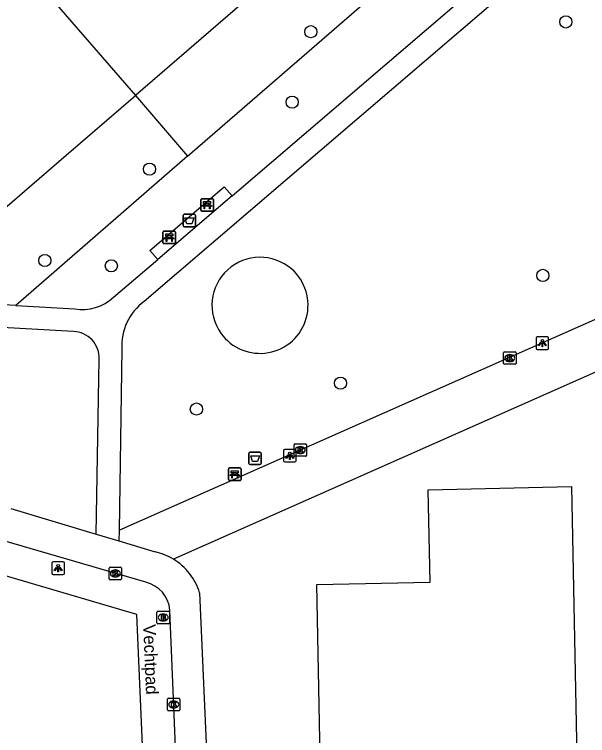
# Model space of a CAD drawing. Extents: x 157321 to 158827, y 386650 to 388532.
# Drawn here: x 157887.9 to 157934, y 388033.8 to 388091.8 of the extents above; entities that cross this region are included whole.
import ezdxf

# ---------------------------------------------------------------- set-up
doc = ezdxf.new("R2010")
doc.units = 0
for name, color, linetype in [('IMGEO_Afvalbak', 7, 'Continuous'), ('IMGEO_Bank', 7, 'Continuous'), ('IMGEO_Boom', 7, 'Continuous'), ('IMGEO_Brandkraan', 7, 'Continuous'), ('IMGEO_Fietspad_gesloten', 7, 'Continuous'), ('IMGEO_Groenvoorziening', 7, 'Continuous'), ('IMGEO_Kolk', 7, 'Continuous'), ('IMGEO_Lichtpunt', 7, 'Continuous'), ('IMGEO_Openbare_ruimte_label', 7, 'Continuous'), ('IMGEO_Pand', 7, 'Continuous'), ('IMGEO_Voetpad_halfverhard', 7, 'Continuous'), ('IMGEO_Voetpad_open', 7, 'Continuous')]:
    doc.layers.add(name, color=color, linetype=linetype)

msp = doc.modelspace()

# ---------------------------------------------------------------- linework, layer by layer
at = {"layer": 'IMGEO_Afvalbak'}
for p, q in [((157901.494, 388074.802), (157901.494, 388075.602)), ((157901.494, 388075.602), (157901.494, 388074.802)), ((157901.594, 388075.702), (157902.384, 388075.702)), ((157902.384, 388075.702), (157901.594, 388075.702)), ((157902.484, 388075.602), (157902.484, 388074.802)), ((157902.484, 388074.802), (157902.484, 388075.602)), ((157902.384, 388074.702), (157901.594, 388074.702)), ((157901.594, 388074.702), (157902.384, 388074.702)), ((157906.776, 388055.697), (157906.776, 388056.497)), ((157906.776, 388056.497), (157906.776, 388055.697)), ((157906.876, 388056.597), (157907.666, 388056.597)), ((157907.666, 388056.597), (157906.876, 388056.597)), ((157907.766, 388056.497), (157907.766, 388055.697)), ((157907.766, 388055.697), (157907.766, 388056.497)), ((157907.666, 388055.597), (157906.876, 388055.597)), ((157906.876, 388055.597), (157907.666, 388055.597))]:
    msp.add_line(p, q, dxfattribs=at)
for points in [[(157901.637, 388075.416), (157902.341, 388075.416), (157902.192, 388074.946), (157901.786, 388074.946), (157901.637, 388075.416)], [(157906.919, 388056.311), (157907.623, 388056.311), (157907.474, 388055.841), (157907.068, 388055.841), (157906.919, 388056.311)]]:
    msp.add_lwpolyline(points, dxfattribs=at)
for centre, start, end in [((157901.594, 388075.602), 90, 180), ((157901.594, 388075.602), 90, 180), ((157902.384, 388075.602), 0, 90), ((157902.384, 388075.602), 360, 90), ((157901.594, 388074.802), 180, 270), ((157901.594, 388074.802), 180, 270), ((157902.384, 388074.802), 270, 0), ((157902.384, 388074.802), 270, 0), ((157906.876, 388056.497), 90, 180), ((157906.876, 388056.497), 90, 180), ((157907.666, 388056.497), 0, 90), ((157907.666, 388056.497), 360, 90), ((157906.876, 388055.697), 180, 270), ((157906.876, 388055.697), 180, 270), ((157907.666, 388055.697), 270, 0), ((157907.666, 388055.697), 270, 0)]:
    msp.add_arc(centre, 0.1, start, end, dxfattribs=at)
at = {"layer": 'IMGEO_Bank'}
for p, q in [((157902.918, 388076.033), (157902.918, 388076.874)), ((157902.918, 388076.874), (157902.918, 388076.033)), ((157902.993, 388076.958), (157903.834, 388076.958)), ((157903.834, 388076.958), (157902.993, 388076.958)), ((157903.918, 388076.883), (157903.918, 388076.042)), ((157903.918, 388076.042), (157903.918, 388076.883)), ((157903.615, 388076.356), (157903.222, 388076.356)), ((157903.227, 388076.464), (157903.227, 388076.57)), ((157903.271, 388076.57), (157903.271, 388076.464)), ((157903.559, 388076.576), (157903.277, 388076.576)), ((157903.277, 388076.458), (157903.559, 388076.458)), ((157903.565, 388076.464), (157903.565, 388076.57)), ((157903.609, 388076.57), (157903.609, 388076.464)), ((157903.843, 388075.958), (157903.002, 388075.958)), ((157903.002, 388075.958), (157903.843, 388075.958)), ((157899.87, 388073.423), (157899.87, 388074.264)), ((157899.87, 388074.264), (157899.87, 388073.423)), ((157899.945, 388074.348), (157900.786, 388074.348)), ((157900.786, 388074.348), (157899.945, 388074.348)), ((157900.179, 388073.854), (157900.179, 388073.96)), ((157900.223, 388073.96), (157900.223, 388073.854)), ((157900.511, 388073.966), (157900.229, 388073.966)), ((157900.229, 388073.848), (157900.511, 388073.848)), ((157900.517, 388073.854), (157900.517, 388073.96)), ((157900.561, 388073.96), (157900.561, 388073.854)), ((157900.87, 388074.273), (157900.87, 388073.432)), ((157900.87, 388073.432), (157900.87, 388074.273)), ((157900.795, 388073.348), (157899.954, 388073.348)), ((157899.954, 388073.348), (157900.795, 388073.348)), ((157900.567, 388073.746), (157900.174, 388073.746)), ((157905.219, 388055.326), (157906.06, 388055.326)), ((157906.06, 388055.326), (157905.219, 388055.326)), ((157905.144, 388054.401), (157905.144, 388055.242)), ((157905.144, 388055.242), (157905.144, 388054.401)), ((157905.841, 388054.724), (157905.448, 388054.724)), ((157905.453, 388054.832), (157905.453, 388054.938)), ((157905.497, 388054.938), (157905.497, 388054.832)), ((157905.785, 388054.944), (157905.503, 388054.944)), ((157905.503, 388054.826), (157905.785, 388054.826)), ((157905.791, 388054.832), (157905.791, 388054.938)), ((157905.835, 388054.938), (157905.835, 388054.832)), ((157906.144, 388055.251), (157906.144, 388054.41)), ((157906.144, 388054.41), (157906.144, 388055.251)), ((157906.069, 388054.326), (157905.228, 388054.326)), ((157905.228, 388054.326), (157906.069, 388054.326))]:
    msp.add_line(p, q, dxfattribs=at)
for points in [[(157903.221, 388076.576), (157903.135, 388076.576), (157903.135, 388076.737), (157903.698, 388076.737), (157903.698, 388076.576), (157903.615, 388076.576)], [(157903.165, 388076.356), (157903.023, 388076.356), (157903.135, 388076.458), (157903.221, 388076.458)], [(157903.215, 388076.349), (157903.215, 388076.142), (157903.172, 388076.142), (157903.172, 388076.349)], [(157903.615, 388076.458), (157903.698, 388076.458), (157903.81, 388076.356), (157903.671, 388076.356)], [(157903.665, 388076.349), (157903.665, 388076.142), (157903.621, 388076.142), (157903.621, 388076.349)], [(157900.117, 388073.746), (157899.975, 388073.746), (157900.087, 388073.848), (157900.173, 388073.848)], [(157900.173, 388073.966), (157900.087, 388073.966), (157900.087, 388074.127), (157900.65, 388074.127), (157900.65, 388073.966), (157900.567, 388073.966)], [(157900.567, 388073.848), (157900.65, 388073.848), (157900.762, 388073.746), (157900.623, 388073.746)], [(157900.167, 388073.739), (157900.167, 388073.532), (157900.124, 388073.532), (157900.124, 388073.739)], [(157900.617, 388073.739), (157900.617, 388073.532), (157900.573, 388073.532), (157900.573, 388073.739)], [(157905.391, 388054.724), (157905.249, 388054.724), (157905.361, 388054.826), (157905.447, 388054.826)], [(157905.447, 388054.944), (157905.361, 388054.944), (157905.361, 388055.105), (157905.924, 388055.105), (157905.924, 388054.944), (157905.841, 388054.944)], [(157905.441, 388054.717), (157905.441, 388054.51), (157905.398, 388054.51), (157905.398, 388054.717)], [(157905.841, 388054.826), (157905.924, 388054.826), (157906.036, 388054.724), (157905.897, 388054.724)], [(157905.891, 388054.717), (157905.891, 388054.51), (157905.847, 388054.51), (157905.847, 388054.717)]]:
    msp.add_lwpolyline(points, dxfattribs=at)
for centre, radius, start, end in [((157902.996, 388076.88), 0.0779, 92.4484, 184.28452), ((157902.996, 388076.88), 0.0779, 92.4484, 184.28452), ((157903.84, 388076.88), 0.0779, 2.4484, 94.28452), ((157903.84, 388076.88), 0.0779, 2.4484, 94.28452), ((157903.165, 388076.349), 0.00671, 2.89567, 87.10433), ((157903.222, 388076.349), 0.00671, 92.89567, 177.10433), ((157903.22, 388076.569), 0.00671, 2.89567, 87.10433), ((157903.22, 388076.465), 0.00671, 272.89567, 357.10433), ((157903.277, 388076.569), 0.00671, 92.89567, 177.10433), ((157903.277, 388076.465), 0.00671, 182.89567, 267.10433), ((157903.559, 388076.569), 0.00671, 2.89567, 87.10433), ((157903.559, 388076.465), 0.00671, 272.89567, 357.10433), ((157903.616, 388076.569), 0.00671, 92.89567, 177.10433), ((157903.616, 388076.465), 0.00671, 182.89567, 267.10433), ((157903.614, 388076.349), 0.00671, 2.89567, 87.10433), ((157903.671, 388076.349), 0.00671, 92.89567, 177.10433), ((157902.996, 388076.036), 0.0779, 182.4484, 274.28452), ((157902.996, 388076.036), 0.0779, 182.4484, 274.28452), ((157903.84, 388076.036), 0.0779, 272.4484, 4.28452), ((157903.84, 388076.036), 0.0779, 272.4484, 4.28452), ((157899.948, 388074.27), 0.0779, 92.4484, 184.28452), ((157899.948, 388074.27), 0.0779, 92.4484, 184.28452), ((157900.172, 388073.959), 0.00671, 2.89567, 87.10433), ((157900.172, 388073.855), 0.00671, 272.89567, 357.10433), ((157900.229, 388073.959), 0.00671, 92.89567, 177.10433), ((157900.229, 388073.855), 0.00671, 182.89567, 267.10433), ((157900.511, 388073.959), 0.00671, 2.89567, 87.10433), ((157900.511, 388073.855), 0.00671, 272.89567, 357.10433), ((157900.568, 388073.959), 0.00671, 92.89567, 177.10433), ((157900.568, 388073.855), 0.00671, 182.89567, 267.10433), ((157900.792, 388074.27), 0.0779, 2.4484, 94.28452), ((157900.792, 388074.27), 0.0779, 2.4484, 94.28452), ((157899.948, 388073.426), 0.0779, 182.4484, 274.28452), ((157899.948, 388073.426), 0.0779, 182.4484, 274.28452), ((157900.117, 388073.739), 0.00671, 2.89567, 87.10433), ((157900.174, 388073.739), 0.00671, 92.89567, 177.10433), ((157900.566, 388073.739), 0.00671, 2.89567, 87.10433), ((157900.623, 388073.739), 0.00671, 92.89567, 177.10433), ((157900.792, 388073.426), 0.0779, 272.4484, 4.28452), ((157900.792, 388073.426), 0.0779, 272.4484, 4.28452), ((157905.222, 388055.248), 0.0779, 92.4484, 184.28452), ((157905.222, 388055.248), 0.0779, 92.4484, 184.28452), ((157906.066, 388055.248), 0.0779, 2.4484, 94.28452), ((157906.066, 388055.248), 0.0779, 2.4484, 94.28452), ((157905.391, 388054.717), 0.00671, 2.89567, 87.10433), ((157905.448, 388054.717), 0.00671, 92.89567, 177.10433), ((157905.446, 388054.937), 0.00671, 2.89567, 87.10433), ((157905.446, 388054.833), 0.00671, 272.89567, 357.10433), ((157905.503, 388054.937), 0.00671, 92.89567, 177.10433), ((157905.503, 388054.833), 0.00671, 182.89567, 267.10433), ((157905.785, 388054.937), 0.00671, 2.89567, 87.10433), ((157905.785, 388054.833), 0.00671, 272.89567, 357.10433), ((157905.842, 388054.937), 0.00671, 92.89567, 177.10433), ((157905.842, 388054.833), 0.00671, 182.89567, 267.10433), ((157905.84, 388054.717), 0.00671, 2.89567, 87.10433), ((157905.897, 388054.717), 0.00671, 92.89567, 177.10433), ((157905.222, 388054.404), 0.0779, 182.4484, 274.28452), ((157905.222, 388054.404), 0.0779, 182.4484, 274.28452), ((157906.066, 388054.404), 0.0779, 272.4484, 4.28452), ((157906.066, 388054.404), 0.0779, 272.4484, 4.28452)]:
    msp.add_arc(centre, radius, start, end, dxfattribs=at)
at = {"layer": 'IMGEO_Boom'}
for centre in [(157932.239, 388091.158), (157911.758, 388090.372), (157910.256, 388084.713), (157898.786, 388079.331), (157890.38, 388071.995), (157895.72, 388071.571), (157930.393, 388070.795), (157914.133, 388062.145), (157902.557, 388060.061)]:
    msp.add_circle(centre, 0.489, dxfattribs=at)
at = {"layer": 'IMGEO_Brandkraan'}
for p, q in [((157899.387, 388042.889), (157899.387, 388043.741)), ((157899.462, 388043.815), (157900.314, 388043.815)), ((157900.388, 388043.741), (157900.388, 388042.889)), ((157899.875, 388043.595), (157899.9, 388043.595)), ((157900.314, 388042.815), (157899.462, 388042.815)), ((157899.898, 388043.035), (157899.873, 388043.035))]:
    msp.add_line(p, q, dxfattribs=at)
for points in [[(157899.387, 388042.889), (157899.387, 388043.741)], [(157899.462, 388043.815), (157900.314, 388043.815)], [(157900.388, 388043.741), (157900.388, 388042.889)], [(157899.735, 388043.515), (157899.735, 388043.115), (157899.948, 388043.115)], [(157899.966, 388043.515), (157899.735, 388043.515)], [(157899.914, 388043.434), (157899.86, 388043.434), (157899.86, 388043.358)], [(157899.86, 388043.358), (157899.913, 388043.358)], [(157899.922, 388043.282), (157899.86, 388043.282), (157899.86, 388043.201)], [(157899.86, 388043.201), (157899.922, 388043.201)], [(157900.314, 388042.815), (157899.462, 388042.815)]]:
    msp.add_lwpolyline(points, dxfattribs=at)
for centre, radius, start, end in [((157899.464, 388043.739), 0.0765, 91.55205, 178.44795), ((157899.464, 388043.739), 0.0765, 91.55205, 178.44795), ((157900.312, 388043.739), 0.0765, 1.55205, 88.44795), ((157900.312, 388043.739), 0.0765, 1.55205, 88.44795), ((157899.915, 388043.396), 0.0379, 267.82845, 90.93552), ((157899.923, 388043.241), 0.0404, 269.87594, 90.50774), ((157899.954, 388043.366), 0.251, 268.66757, 293.53466), ((157899.97, 388043.37), 0.145, 59.4692, 91.53667), ((157899.995, 388043.417), 0.0922, 285.51372, 58.15012), ((157900, 388043.225), 0.105, 301.31148, 78.98903), ((157899.464, 388042.891), 0.0765, 181.55205, 268.44795), ((157899.464, 388042.891), 0.0765, 181.55205, 268.44795), ((157900.312, 388042.891), 0.0765, 271.55205, 358.44795), ((157900.312, 388042.891), 0.0765, 271.55205, 358.44795)]:
    msp.add_arc(centre, radius, start, end, dxfattribs=at)
for centre, major_axis, ratio, start_param, end_param in [((157899.874, 388043.315), (-0.387, 0.002), 0.722429, 4.712389, 7.853982), ((157899.899, 388043.315), (-0.39, 0.002), 0.717154, 1.570796, 4.712389)]:
    msp.add_ellipse(centre, major_axis=major_axis, ratio=ratio, start_param=start_param, end_param=end_param, dxfattribs=at)
at = {"layer": 'IMGEO_Fietspad_gesloten'}
for points in [[(157898.482, 388046.142), (157876.289, 388052.617)], [(157887.637, 388052.061), (157894.511, 388050.006)], [(157894.511, 388050.006), (157896.332, 388049.462)], [(157896.332, 388049.462), (157899.23, 388048.595)], [(157902.816, 388045.293), (157904.712, 388002.319)], [(157902.23, 387999.927), (157900.421, 388043.894)]]:
    msp.add_lwpolyline(points, dxfattribs=at)
for centre, radius, start, end in [((157898.191, 388043.876), 4.832, 58.58995, 77.58032), ((157898.184, 388043.861), 4.848, 17.17599, 58.615), ((157897.941, 388043.715), 2.486, 4.12178, 77.43668)]:
    msp.add_arc(centre, radius, start, end, dxfattribs=at)
at = {"layer": 'IMGEO_Groenvoorziening'}
for points in [[(157914.293, 388099.689), (157907.026, 388093.37), (157897.65, 388085.236)], [(157901.853, 388080.362), (157924.018, 388099.603)], [(157897.65, 388085.236), (157901.853, 388080.362)], [(157901.853, 388080.362), (157888.045, 388068.376)]]:
    msp.add_lwpolyline(points, dxfattribs=at)
for centre, start, end in [((157907.667, 388068.395), 49.08927, 215.47721), ((157907.668, 388068.395), 215.46879, 49.09769)]:
    msp.add_arc(centre, 3.861, start, end, dxfattribs=at)
at = {"layer": 'IMGEO_Kolk'}
for p, q in [((157927.239, 388063.732), (157927.239, 388064.584)), ((157927.314, 388064.658), (157928.166, 388064.658)), ((157928.24, 388064.584), (157928.24, 388063.732)), ((157927.727, 388064.438), (157927.752, 388064.438)), ((157928.166, 388063.658), (157927.314, 388063.658)), ((157927.75, 388063.878), (157927.725, 388063.878)), ((157910.402, 388056.341), (157910.402, 388057.193)), ((157910.477, 388057.267), (157911.329, 388057.267)), ((157910.89, 388057.047), (157910.915, 388057.047)), ((157911.403, 388057.193), (157911.403, 388056.341)), ((157910.913, 388056.487), (157910.888, 388056.487)), ((157911.329, 388056.267), (157910.477, 388056.267)), ((157895.542, 388046.429), (157895.542, 388047.281)), ((157895.617, 388047.355), (157896.469, 388047.355)), ((157896.543, 388047.281), (157896.543, 388046.429)), ((157896.03, 388047.135), (157896.055, 388047.135)), ((157896.469, 388046.355), (157895.617, 388046.355)), ((157896.053, 388046.575), (157896.028, 388046.575)), ((157900.307, 388036.826), (157901.159, 388036.826)), ((157900.232, 388035.9), (157900.232, 388036.752)), ((157900.72, 388036.606), (157900.745, 388036.606)), ((157901.233, 388036.752), (157901.233, 388035.9)), ((157901.159, 388035.826), (157900.307, 388035.826)), ((157900.743, 388036.046), (157900.718, 388036.046))]:
    msp.add_line(p, q, dxfattribs=at)
for points in [[(157927.239, 388063.732), (157927.239, 388064.584)], [(157927.314, 388064.658), (157928.166, 388064.658)], [(157928.24, 388064.584), (157928.24, 388063.732)], [(157927.56, 388064.358), (157927.683, 388064.358), (157927.683, 388064.207), (157927.813, 388064.358), (157927.977, 388064.358), (157927.831, 388064.207), (157927.984, 388063.958), (157927.832, 388063.958), (157927.747, 388064.122), (157927.683, 388064.055), (157927.683, 388063.958), (157927.56, 388063.958), (157927.56, 388064.358)], [(157928.166, 388063.658), (157927.314, 388063.658)], [(157910.402, 388056.341), (157910.402, 388057.193)], [(157910.477, 388057.267), (157911.329, 388057.267)], [(157911.403, 388057.193), (157911.403, 388056.341)], [(157910.723, 388056.967), (157910.846, 388056.967), (157910.846, 388056.816), (157910.976, 388056.967), (157911.14, 388056.967), (157910.994, 388056.816), (157911.147, 388056.567), (157910.995, 388056.567), (157910.91, 388056.731), (157910.846, 388056.664), (157910.846, 388056.567), (157910.723, 388056.567), (157910.723, 388056.967)], [(157911.329, 388056.267), (157910.477, 388056.267)], [(157895.542, 388046.429), (157895.542, 388047.281)], [(157895.617, 388047.355), (157896.469, 388047.355)], [(157896.543, 388047.281), (157896.543, 388046.429)], [(157895.863, 388047.055), (157895.986, 388047.055), (157895.986, 388046.904), (157896.116, 388047.055), (157896.28, 388047.055), (157896.134, 388046.904), (157896.287, 388046.655), (157896.135, 388046.655), (157896.05, 388046.819), (157895.986, 388046.752), (157895.986, 388046.655), (157895.863, 388046.655), (157895.863, 388047.055)], [(157896.469, 388046.355), (157895.617, 388046.355)], [(157900.307, 388036.826), (157901.159, 388036.826)], [(157900.232, 388035.9), (157900.232, 388036.752)], [(157900.553, 388036.526), (157900.676, 388036.526), (157900.676, 388036.375), (157900.806, 388036.526), (157900.97, 388036.526), (157900.824, 388036.375), (157900.977, 388036.126), (157900.825, 388036.126), (157900.74, 388036.29), (157900.676, 388036.223), (157900.676, 388036.126), (157900.553, 388036.126), (157900.553, 388036.526)], [(157901.233, 388036.752), (157901.233, 388035.9)], [(157901.159, 388035.826), (157900.307, 388035.826)]]:
    msp.add_lwpolyline(points, dxfattribs=at)
for centre, start, end in [((157927.316, 388064.582), 91.55205, 178.44795), ((157927.316, 388064.582), 91.55205, 178.44795), ((157928.164, 388064.582), 1.55205, 88.44795), ((157928.164, 388064.582), 1.55205, 88.44795), ((157927.316, 388063.734), 181.55205, 268.44795), ((157927.316, 388063.734), 181.55205, 268.44795), ((157928.164, 388063.734), 271.55205, 358.44795), ((157928.164, 388063.734), 271.55205, 358.44795), ((157910.479, 388057.191), 91.55205, 178.44795), ((157910.479, 388057.191), 91.55205, 178.44795), ((157911.327, 388057.191), 1.55205, 88.44795), ((157911.327, 388057.191), 1.55205, 88.44795), ((157910.479, 388056.343), 181.55205, 268.44795), ((157910.479, 388056.343), 181.55205, 268.44795), ((157911.327, 388056.343), 271.55205, 358.44795), ((157911.327, 388056.343), 271.55205, 358.44795), ((157895.619, 388047.279), 91.55205, 178.44795), ((157895.619, 388047.279), 91.55205, 178.44795), ((157896.467, 388047.279), 1.55205, 88.44795), ((157896.467, 388047.279), 1.55205, 88.44795), ((157895.619, 388046.431), 181.55205, 268.44795), ((157895.619, 388046.431), 181.55205, 268.44795), ((157896.467, 388046.431), 271.55205, 358.44795), ((157896.467, 388046.431), 271.55205, 358.44795), ((157900.309, 388036.75), 91.55205, 178.44795), ((157900.309, 388036.75), 91.55205, 178.44795), ((157901.157, 388036.75), 1.55205, 88.44795), ((157901.157, 388036.75), 1.55205, 88.44795), ((157900.309, 388035.902), 181.55205, 268.44795), ((157900.309, 388035.902), 181.55205, 268.44795), ((157901.157, 388035.902), 271.55205, 358.44795), ((157901.157, 388035.902), 271.55205, 358.44795)]:
    msp.add_arc(centre, 0.0765, start, end, dxfattribs=at)
for centre, major_axis, ratio, start_param, end_param in [((157927.726, 388064.158), (-0.387, 0.002), 0.722429, 4.712389, 7.853982), ((157927.751, 388064.158), (-0.39, 0.002), 0.717154, 1.570796, 4.712389), ((157910.889, 388056.767), (-0.387, 0.002), 0.722429, 4.712389, 7.853982), ((157910.914, 388056.767), (-0.39, 0.002), 0.717154, 1.570796, 4.712389), ((157896.029, 388046.855), (-0.387, 0.002), 0.722429, 4.712389, 7.853982), ((157896.054, 388046.855), (-0.39, 0.002), 0.717154, 1.570796, 4.712389), ((157900.719, 388036.326), (-0.387, 0.002), 0.722429, 4.712389, 7.853982), ((157900.744, 388036.326), (-0.39, 0.002), 0.717154, 1.570796, 4.712389)]:
    msp.add_ellipse(centre, major_axis=major_axis, ratio=ratio, start_param=start_param, end_param=end_param, dxfattribs=at)
at = {"layer": 'IMGEO_Lichtpunt'}
for p, q in [((157929.857, 388065.757), (157929.857, 388064.95)), ((157929.857, 388065.757), (157929.857, 388064.95)), ((157930.759, 388065.852), (157929.951, 388065.852)), ((157930.759, 388065.852), (157929.951, 388065.852)), ((157930.853, 388064.95), (157930.853, 388065.757)), ((157930.853, 388064.95), (157930.853, 388065.757)), ((157929.951, 388064.856), (157930.759, 388064.856)), ((157929.951, 388064.856), (157930.759, 388064.856)), ((157909.565, 388056.71), (157909.565, 388055.903)), ((157909.565, 388056.71), (157909.565, 388055.903)), ((157910.467, 388056.805), (157909.659, 388056.805)), ((157910.467, 388056.805), (157909.659, 388056.805)), ((157910.561, 388055.903), (157910.561, 388056.71)), ((157910.561, 388055.903), (157910.561, 388056.71)), ((157909.659, 388055.809), (157910.467, 388055.809)), ((157909.659, 388055.809), (157910.467, 388055.809)), ((157891.85, 388047.779), (157891.042, 388047.779)), ((157891.85, 388047.779), (157891.042, 388047.779)), ((157890.948, 388047.684), (157890.948, 388046.877)), ((157890.948, 388047.684), (157890.948, 388046.877)), ((157891.944, 388046.877), (157891.944, 388047.684)), ((157891.944, 388046.877), (157891.944, 388047.684)), ((157891.042, 388046.783), (157891.85, 388046.783)), ((157891.042, 388046.783), (157891.85, 388046.783))]:
    msp.add_line(p, q, dxfattribs=at)
for points in [[(157930.231, 388065.421), (157930.27, 388065.393), (157930.082, 388065.131), (157930.044, 388065.158), (157930.231, 388065.421)], [(157930.333, 388065.373), (157930.38, 388065.373), (157930.38, 388065.051), (157930.333, 388065.051), (157930.333, 388065.373)], [(157930.443, 388065.393), (157930.481, 388065.42), (157930.668, 388065.158), (157930.629, 388065.13), (157930.443, 388065.393)], [(157909.939, 388056.374), (157909.978, 388056.346), (157909.79, 388056.084), (157909.752, 388056.111), (157909.939, 388056.374)], [(157910.041, 388056.326), (157910.088, 388056.326), (157910.088, 388056.004), (157910.041, 388056.004), (157910.041, 388056.326)], [(157910.151, 388056.346), (157910.189, 388056.373), (157910.376, 388056.111), (157910.337, 388056.083), (157910.151, 388056.346)], [(157891.322, 388047.348), (157891.361, 388047.32), (157891.173, 388047.058), (157891.135, 388047.085), (157891.322, 388047.348)], [(157891.424, 388047.3), (157891.471, 388047.3), (157891.471, 388046.978), (157891.424, 388046.978), (157891.424, 388047.3)], [(157891.534, 388047.32), (157891.572, 388047.347), (157891.759, 388047.085), (157891.72, 388047.057), (157891.534, 388047.32)]]:
    msp.add_lwpolyline(points, dxfattribs=at)
for centre in [(157930.356, 388065.555), (157910.064, 388056.508), (157891.447, 388047.482)]:
    msp.add_circle(centre, 0.0994, dxfattribs=at)
for centre, start, end in [((157929.951, 388065.757), 90, 180), ((157929.951, 388065.757), 90, 180), ((157930.759, 388065.757), 0, 90), ((157930.759, 388065.757), 0, 90), ((157929.951, 388064.95), 180, 270), ((157929.951, 388064.95), 180, 270), ((157930.759, 388064.95), 270, 0), ((157930.759, 388064.95), 270, 360), ((157909.659, 388056.71), 90, 180), ((157909.659, 388056.71), 90, 180), ((157910.467, 388056.71), 0, 90), ((157910.467, 388056.71), 0, 90), ((157909.659, 388055.903), 180, 270), ((157909.659, 388055.903), 180, 270), ((157910.467, 388055.903), 270, 0), ((157910.467, 388055.903), 270, 360), ((157891.042, 388047.684), 90, 180), ((157891.042, 388047.684), 90, 180), ((157891.85, 388047.684), 0, 90), ((157891.85, 388047.684), 0, 90), ((157891.042, 388046.877), 180, 270), ((157891.042, 388046.877), 180, 270), ((157891.85, 388046.877), 270, 0), ((157891.85, 388046.877), 270, 360)]:
    msp.add_arc(centre, 0.0946, start, end, dxfattribs=at)
at = {"layer": 'IMGEO_Pand'}
for points in [[(157892.756, 388096.528), (157892.778, 388096.503), (157890.002, 388094.104), (157890.775, 388093.208), (157897.65, 388085.236)], [(157887.16, 388076.19), (157892.1, 388080.45), (157897.65, 388085.236)], [(157955.137, 388010.044), (157926.015, 388009.479), (157926.065, 388005.359), (157922.314, 388005.31), (157922.259, 388007.357), (157912.99, 388007.152), (157912.246, 388045.958), (157921.342, 388046.147), (157921.181, 388053.574), (157932.688, 388053.837), (157933.331, 388021.186), (157947.808, 388021.496)]]:
    msp.add_lwpolyline(points, dxfattribs=at)
at = {"layer": 'IMGEO_Voetpad_halfverhard'}
for points in [[(157905.417, 388077.187), (157930.353, 388098.534)], [(157929.556, 388095.425), (157898.367, 388068.704)], [(157895.902, 388069.042), (157899.447, 388072.077)], [(157888.045, 388068.376), (157872.525, 388069.242)], [(157888.045, 388068.376), (157892.775, 388068.111)], [(157892.672, 388066.278), (157886.448, 388066.644)], [(157896.564, 388064.881), (157896.345, 388050.329)], [(157894.511, 388050.006), (157894.742, 388064.066)]]:
    msp.add_lwpolyline(points, dxfattribs=at)
for centre, radius, start, end in [((157893.409, 388071.698), 3.643, 259.97718, 313.18246), ((157900.977, 388065.136), 4.421, 126.19068, 183.31039), ((157892.634, 388064.168), 2.11, 357.22779, 88.97351)]:
    msp.add_arc(centre, radius, start, end, dxfattribs=at)
at = {"layer": 'IMGEO_Voetpad_open'}
for points in [[(157899.447, 388072.077), (157898.826, 388072.807), (157904.786, 388077.912), (157905.417, 388077.187)], [(157905.417, 388077.187), (157899.447, 388072.077)], [(157959.585, 388074.838), (157953.961, 388071.593), (157900.709, 388048)], [(157896.345, 388050.329), (157935.305, 388067.584), (157936.759, 388068.424)], [(157896.345, 388050.329), (157896.332, 388049.462)], [(157899.765, 387997.331), (157899.647, 388000), (157899.444, 388004.588), (157897.773, 388043.57), (157877.895, 388049.402)]]:
    msp.add_lwpolyline(points, dxfattribs=at)

# ---------------------------------------------------------------- texts
at = {"layer": 'IMGEO_Openbare_ruimte_label'}
msp.add_text('Vechtpad', height=1, rotation=272.35016, dxfattribs=at).set_placement((157898.281, 388042.751))

doc.saveas('drawing.dxf')
